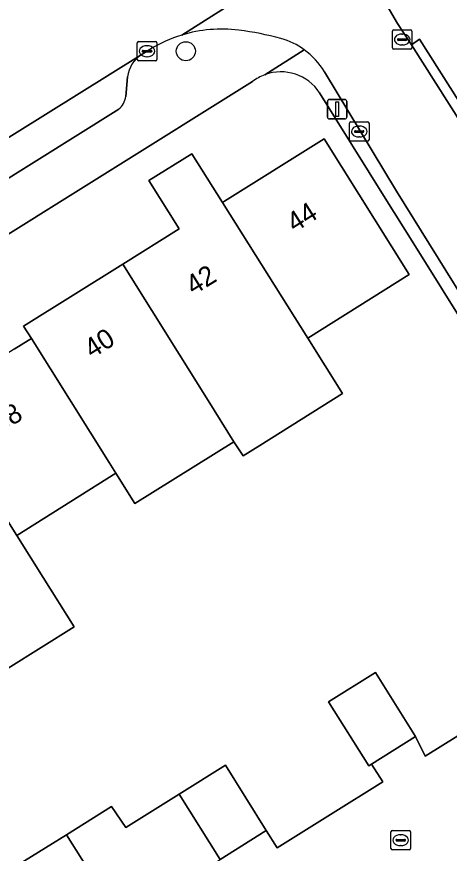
# Model space of a CAD drawing. Extents: x 157767 to 159172, y 387839 to 389425.
# Drawn here: x 158679.5 to 158701.65, y 388316.32 to 388359.2 of the extents above; entities that cross this region are included whole.
import ezdxf

# ---------------------------------------------------------------- set-up
doc = ezdxf.new("R2010")
doc.units = 0
for name, color, linetype in [('IMGEO_Boom', 7, 'Continuous'), ('IMGEO_Erf', 7, 'Continuous'), ('IMGEO_Kolk', 7, 'Continuous'), ('IMGEO_Lichtmast', 7, 'Continuous'), ('IMGEO_Muur', 7, 'Continuous'), ('IMGEO_Pand', 7, 'Continuous'), ('IMGEO_Pand_nummerreeks', 7, 'Continuous'), ('IMGEO_Parkeervlak_open', 7, 'Continuous'), ('IMGEO_Rijbaan_lokaal_open', 7, 'Continuous'), ('IMGEO_Voetpad_open', 7, 'Continuous')]:
    doc.layers.add(name, color=color, linetype=linetype)

msp = doc.modelspace()

# ---------------------------------------------------------------- linework, layer by layer
at = {"layer": 'IMGEO_Boom'}
msp.add_circle((158688.161, 388357.432), 0.489, dxfattribs=at)
at = {"layer": 'IMGEO_Erf'}
for points in [[(158691.576, 388355.876), (158662.12, 388337.462)], [(158697.867, 388325.585), (158699.924, 388322.301), (158700.427, 388321.307), (158705.446, 388324.425), (158704.08, 388326.64), (158702.237, 388329.63), (158707.732, 388333.019), (158707.851, 388332.826), (158708.677, 388333.375), (158699.757, 388347.691), (158698.377, 388349.906), (158695.013, 388355.305)], [(158679.372, 388342.156), (158680.078, 388342.6), (158680.248, 388342.707), (158679.855, 388343.333), (158684.935, 388346.524), (158687.817, 388348.335), (158686.27, 388350.798), (158688.468, 388352.179), (158690.04, 388349.675), (158690.143, 388349.74), (158695.239, 388352.942), (158699.603, 388345.996), (158694.403, 388342.728), (158696.179, 388339.889), (158691.946, 388337.229), (158691.09, 388336.691), (158690.625, 388337.418), (158685.556, 388334.251), (158684.584, 388335.8), (158679.503, 388332.608), (158680.856, 388330.453), (158682.438, 388327.934), (158677.357, 388324.744)], [(158677.361, 388312.788), (158679.887, 388314.37), (158679.188, 388315.485), (158682.047, 388317.275), (158684.36, 388318.724), (158685.095, 388317.639), (158687.827, 388319.35), (158690.197, 388320.834), (158692.28, 388317.487), (158692.837, 388316.598), (158695.567, 388318.307), (158698.242, 388319.983), (158697.673, 388320.891), (158697.531, 388320.802), (158695.473, 388324.087), (158697.867, 388325.585)]]:
    msp.add_lwpolyline(points, dxfattribs=at)
for centre, radius, start, end in [((158693.031, 388354.007), 2.369, 33.2191, 110.438), ((158693.059, 388353.96), 2.423, 110.6622, 127.7409)]:
    msp.add_arc(centre, radius, start, end, dxfattribs=at)
at = {"layer": 'IMGEO_Kolk'}
for p, q in [((158698.74, 388357.606), (158698.74, 388358.458)), ((158698.815, 388358.532), (158699.667, 388358.532)), ((158699.741, 388358.458), (158699.741, 388357.606)), ((158698.999, 388358.026), (158698.999, 388358.038)), ((158699.042, 388358.075), (158699.44, 388358.075)), ((158699.228, 388358.312), (158699.253, 388358.312)), ((158699.483, 388358.038), (158699.483, 388358.026)), ((158685.672, 388357.006), (158685.672, 388357.858)), ((158685.747, 388357.932), (158686.599, 388357.932)), ((158686.16, 388357.712), (158686.185, 388357.712)), ((158686.673, 388357.858), (158686.673, 388357.006)), ((158699.437, 388357.989), (158699.039, 388357.989)), ((158699.251, 388357.752), (158699.226, 388357.752)), ((158685.931, 388357.426), (158685.931, 388357.438)), ((158686.369, 388357.389), (158685.971, 388357.389)), ((158685.974, 388357.475), (158686.372, 388357.475)), ((158686.415, 388357.438), (158686.415, 388357.426)), ((158699.667, 388357.532), (158698.815, 388357.532)), ((158686.599, 388356.932), (158685.747, 388356.932)), ((158686.183, 388357.152), (158686.158, 388357.152)), ((158696.541, 388352.89), (158696.541, 388353.742)), ((158696.616, 388353.816), (158697.468, 388353.816)), ((158697.542, 388353.742), (158697.542, 388352.89)), ((158696.8, 388353.31), (158696.8, 388353.322)), ((158696.843, 388353.359), (158697.241, 388353.359)), ((158697.029, 388353.596), (158697.054, 388353.596)), ((158697.284, 388353.322), (158697.284, 388353.31)), ((158697.238, 388353.273), (158696.84, 388353.273)), ((158697.052, 388353.036), (158697.027, 388353.036)), ((158697.468, 388352.816), (158696.616, 388352.816)), ((158698.665, 388316.568), (158698.665, 388317.42)), ((158698.74, 388317.494), (158699.592, 388317.494)), ((158699.666, 388317.42), (158699.666, 388316.568)), ((158698.924, 388316.988), (158698.924, 388317)), ((158699.362, 388316.951), (158698.964, 388316.951)), ((158698.967, 388317.037), (158699.365, 388317.037)), ((158699.153, 388317.274), (158699.178, 388317.274)), ((158699.408, 388317), (158699.408, 388316.988)), ((158699.592, 388316.494), (158698.74, 388316.494)), ((158699.176, 388316.714), (158699.151, 388316.714))]:
    msp.add_line(p, q, dxfattribs=at)
for points in [[(158698.74, 388357.606), (158698.74, 388358.458)], [(158698.815, 388358.532), (158699.667, 388358.532)], [(158699.741, 388358.458), (158699.741, 388357.606)], [(158685.672, 388357.006), (158685.672, 388357.858)], [(158685.747, 388357.932), (158686.599, 388357.932)], [(158686.673, 388357.858), (158686.673, 388357.006)], [(158699.667, 388357.532), (158698.815, 388357.532)], [(158686.599, 388356.932), (158685.747, 388356.932)], [(158696.541, 388352.89), (158696.541, 388353.742)], [(158696.616, 388353.816), (158697.468, 388353.816)], [(158697.542, 388353.742), (158697.542, 388352.89)], [(158697.468, 388352.816), (158696.616, 388352.816)], [(158698.665, 388316.568), (158698.665, 388317.42)], [(158698.74, 388317.494), (158699.592, 388317.494)], [(158699.666, 388317.42), (158699.666, 388316.568)], [(158699.592, 388316.494), (158698.74, 388316.494)]]:
    msp.add_lwpolyline(points, dxfattribs=at)
for centre, radius, start, end in [((158698.817, 388358.456), 0.0765, 91.552, 178.448), ((158698.817, 388358.456), 0.0765, 91.552, 178.448), ((158699.665, 388358.456), 0.0765, 1.552, 88.448), ((158699.665, 388358.456), 0.0765, 1.552, 88.448), ((158699.039, 388358.035), 0.0403, 85.8775, 175.7526), ((158699.036, 388358.025), 0.0366, 178.938, 274.7102), ((158699.44, 388358.032), 0.043, 264.8664, 352.4533), ((158699.444, 388358.037), 0.0386, 1.7309, 96.639), ((158685.749, 388357.856), 0.0765, 91.552, 178.448), ((158685.749, 388357.856), 0.0765, 91.552, 178.448), ((158686.597, 388357.856), 0.0765, 1.552, 88.448), ((158686.597, 388357.856), 0.0765, 1.552, 88.448), ((158698.817, 388357.608), 0.0765, 181.552, 268.448), ((158698.817, 388357.608), 0.0765, 181.552, 268.448), ((158699.665, 388357.608), 0.0765, 271.552, 358.448), ((158699.665, 388357.608), 0.0765, 271.552, 358.448), ((158685.971, 388357.435), 0.0403, 85.8775, 175.7526), ((158685.968, 388357.425), 0.0366, 178.938, 274.7102), ((158686.372, 388357.432), 0.043, 264.8664, 352.4533), ((158686.376, 388357.437), 0.0386, 1.7309, 96.639), ((158685.749, 388357.008), 0.0765, 181.552, 268.448), ((158685.749, 388357.008), 0.0765, 181.552, 268.448), ((158686.597, 388357.008), 0.0765, 271.552, 358.448), ((158686.597, 388357.008), 0.0765, 271.552, 358.448), ((158696.618, 388353.74), 0.0765, 91.552, 178.448), ((158696.618, 388353.74), 0.0765, 91.552, 178.448), ((158697.466, 388353.74), 0.0765, 1.552, 88.448), ((158697.466, 388353.74), 0.0765, 1.552, 88.448), ((158696.84, 388353.319), 0.0403, 85.8775, 175.7526), ((158696.837, 388353.309), 0.0366, 178.938, 274.7102), ((158697.241, 388353.316), 0.043, 264.8664, 352.4533), ((158697.245, 388353.321), 0.0386, 1.7309, 96.639), ((158696.618, 388352.892), 0.0765, 181.552, 268.448), ((158696.618, 388352.892), 0.0765, 181.552, 268.448), ((158697.466, 388352.892), 0.0765, 271.552, 358.448), ((158697.466, 388352.892), 0.0765, 271.552, 358.448), ((158698.742, 388317.418), 0.0765, 91.552, 178.448), ((158698.742, 388317.418), 0.0765, 91.552, 178.448), ((158699.59, 388317.418), 0.0765, 1.552, 88.448), ((158699.59, 388317.418), 0.0765, 1.552, 88.448), ((158698.964, 388316.997), 0.0403, 85.8775, 175.7526), ((158698.961, 388316.987), 0.0366, 178.938, 274.7102), ((158699.365, 388316.994), 0.043, 264.8664, 352.4533), ((158699.369, 388316.999), 0.0386, 1.7309, 96.639), ((158698.742, 388316.57), 0.0765, 181.552, 268.448), ((158698.742, 388316.57), 0.0765, 181.552, 268.448), ((158699.59, 388316.57), 0.0765, 271.552, 358.448), ((158699.59, 388316.57), 0.0765, 271.552, 358.448)]:
    msp.add_arc(centre, radius, start, end, dxfattribs=at)
for centre, major_axis, ratio, start_param, end_param in [((158699.227, 388358.032), (-0.387, 0.002), 0.722429, 4.712389, 7.853982), ((158699.252, 388358.032), (-0.39, 0.002), 0.717154, 1.570796, 4.712389), ((158686.159, 388357.432), (-0.387, 0.002), 0.722429, 4.712389, 7.853982), ((158686.184, 388357.432), (-0.39, 0.002), 0.717154, 1.570796, 4.712389), ((158697.028, 388353.316), (-0.387, 0.002), 0.722429, 4.712389, 7.853982), ((158697.053, 388353.316), (-0.39, 0.002), 0.717154, 1.570796, 4.712389), ((158699.152, 388316.994), (-0.387, 0.002), 0.722429, 4.712389, 7.853982), ((158699.177, 388316.994), (-0.39, 0.002), 0.717154, 1.570796, 4.712389)]:
    msp.add_ellipse(centre, major_axis=major_axis, ratio=ratio, start_param=start_param, end_param=end_param, dxfattribs=at)
at = {"layer": 'IMGEO_Lichtmast'}
for p, q in [((158695.415, 388354.061), (158695.415, 388354.861)), ((158695.415, 388354.861), (158695.415, 388354.061)), ((158695.515, 388354.961), (158696.305, 388354.961)), ((158696.305, 388354.961), (158695.515, 388354.961)), ((158696.405, 388354.861), (158696.405, 388354.061)), ((158696.405, 388354.061), (158696.405, 388354.861)), ((158696.305, 388353.961), (158695.515, 388353.961)), ((158695.515, 388353.961), (158696.305, 388353.961))]:
    msp.add_line(p, q, dxfattribs=at)
msp.add_lwpolyline([(158695.835, 388354.836), (158695.985, 388354.836), (158695.985, 388354.086), (158695.835, 388354.086), (158695.835, 388354.836)], dxfattribs=at)
for centre, start, end in [((158695.515, 388354.861), 90, 180), ((158695.515, 388354.861), 90, 180), ((158696.305, 388354.861), 0, 90), ((158696.305, 388354.861), 360, 90), ((158695.515, 388354.061), 180, 270), ((158695.515, 388354.061), 180, 270), ((158696.305, 388354.061), 270, 0), ((158696.305, 388354.061), 270, 0)]:
    msp.add_arc(centre, 0.1, start, end, dxfattribs=at)
at = {"layer": 'IMGEO_Muur'}
msp.add_lwpolyline([(158707.851, 388332.826), (158708.677, 388333.375), (158699.757, 388347.691)], dxfattribs=at)
at = {"layer": 'IMGEO_Pand'}
for points in [[(158695.239, 388352.942), (158690.143, 388349.74), (158690.04, 388349.675), (158694.403, 388342.728), (158699.603, 388345.996)], [(158690.04, 388349.675), (158688.468, 388352.179), (158686.27, 388350.798), (158687.817, 388348.335), (158684.935, 388346.524), (158689.307, 388339.527), (158690.625, 388337.418), (158691.09, 388336.691), (158691.946, 388337.229), (158696.179, 388339.889), (158694.403, 388342.728)], [(158684.935, 388346.524), (158679.855, 388343.333), (158680.248, 388342.707), (158684.242, 388336.345), (158684.584, 388335.8), (158685.556, 388334.251), (158690.625, 388337.418), (158689.307, 388339.527)], [(158680.248, 388342.707), (158680.078, 388342.6), (158679.372, 388342.156), (158676.778, 388340.527), (158675.167, 388339.514), (158679.503, 388332.608), (158684.584, 388335.8), (158684.242, 388336.345)], [(158675.167, 388339.514), (158674.445, 388340.664), (158670.97, 388338.481), (158671.678, 388337.354), (158670.073, 388336.345), (158674.423, 388329.416), (158674.473, 388329.336), (158675.775, 388327.263), (158677.357, 388324.744), (158682.438, 388327.934), (158680.856, 388330.453), (158679.503, 388332.608)], [(158697.867, 388325.585), (158695.473, 388324.087), (158697.531, 388320.802), (158697.673, 388320.891), (158699.924, 388322.301)], [(158687.827, 388319.35), (158689.924, 388316.011), (158692.28, 388317.487), (158690.197, 388320.834)], [(158682.047, 388317.275), (158685.392, 388311.947), (158687.824, 388313.47), (158687.272, 388314.351), (158689.924, 388316.011), (158687.827, 388319.35), (158685.095, 388317.639), (158684.36, 388318.724)], [(158682.047, 388317.275), (158679.188, 388315.485), (158679.887, 388314.37), (158677.361, 388312.788), (158679.459, 388309.438), (158681.966, 388311.008), (158682.509, 388310.141), (158685.392, 388311.947)]]:
    msp.add_lwpolyline(points, close=True, dxfattribs=at)
at = {"layer": 'IMGEO_Parkeervlak_open'}
for points in [[(158685.867, 388357.245), (158660.045, 388341.136)], [(158685.086, 388355.117), (158685.176, 388356.128)], [(158663.296, 388341.058), (158684.721, 388354.457)]]:
    msp.add_lwpolyline(points, dxfattribs=at)
for centre, radius, start, end in [((158686.743, 388355.931), 1.579, 123.682, 172.8344), ((158684.066, 388355.25), 1.028, 309.5453, 352.5668)]:
    msp.add_arc(centre, radius, start, end, dxfattribs=at)
at = {"layer": 'IMGEO_Rijbaan_lokaal_open'}
for points in [[(158689.306, 388367.788), (158687.415, 388366.609), (158682.67, 388363.64), (158672.713, 388357.418), (158668.22, 388354.61), (158657.467, 388347.889), (158652.945, 388345.063), (158644.783, 388339.961), (158648.536, 388333.956), (158658.36, 388340.085), (158660.045, 388341.136), (158685.867, 388357.245), (158686.32, 388357.528)], [(158687.955, 388358.262), (158699.092, 388365.331)], [(158699.092, 388365.331), (158687.955, 388358.262)], [(158695.263, 388356.383), (158698.945, 388350.263), (158704.873, 388340.728), (158708.813, 388343.18), (158703.783, 388351.351), (158702.9, 388352.747), (158699.712, 388357.758), (158699.005, 388358.846), (158698.189, 388360.267)], [(158703.226, 388316.032), (158708.509, 388319.375), (158707.834, 388320.454), (158705.923, 388323.652), (158705.446, 388324.425), (158700.427, 388321.307), (158699.924, 388322.301), (158697.673, 388320.891), (158698.242, 388319.983), (158695.567, 388318.307), (158692.837, 388316.598), (158692.28, 388317.487), (158689.924, 388316.011)]]:
    msp.add_lwpolyline(points, dxfattribs=at)
for centre, radius, start, end in [((158689.99, 388351.543), 7.02, 82.7864, 106.8547), ((158688.848, 388342.424), 16.211, 75.0336, 82.826), ((158690.007, 388351.502), 7.065, 106.8894, 121.464), ((158692.02, 388354.479), 3.746, 53.9347, 74.2901), ((158691.986, 388354.398), 3.831, 31.2037, 54.2405)]:
    msp.add_arc(centre, radius, start, end, dxfattribs=at)
at = {"layer": 'IMGEO_Voetpad_open'}
for points in [[(158698.189, 388360.267), (158699.005, 388358.846), (158699.712, 388357.758), (158700.122, 388358.042), (158703.27, 388353.091), (158705.56, 388354.514), (158705.669, 388354.34), (158713.27, 388359.011), (158714.028, 388359.483), (158716.138, 388360.799), (158719.106, 388362.653), (158723.837, 388365.609), (158723.735, 388365.771), (158730.753, 388370.191)], [(158686.32, 388357.528), (158685.867, 388357.245)], [(158692.204, 388356.227), (158694.225, 388357.507)], [(158694.225, 388357.507), (158692.204, 388356.227)], [(158706.34, 388338.368), (158704.873, 388340.728), (158698.945, 388350.263), (158695.263, 388356.383)], [(158685.176, 388356.128), (158685.086, 388355.117)], [(158583.204, 388288.164), (158611.396, 388305.752), (158614.878, 388307.93), (158660.802, 388336.638), (158662.12, 388337.462), (158691.576, 388355.876)], [(158695.013, 388355.305), (158698.377, 388349.906), (158699.757, 388347.691), (158708.677, 388333.375), (158707.851, 388332.826), (158709.575, 388330.031), (158711.419, 388327.042), (158713.347, 388323.904), (158715.228, 388320.899), (158716.055, 388321.427), (158722.916, 388310.385), (158727.632, 388302.796), (158710.822, 388280.608), (158711.707, 388279.239), (158716.063, 388284.997), (158726.72, 388299.082), (158728.941, 388302.017), (158726.11, 388306.571), (158724.452, 388309.238), (158706.34, 388338.368)], [(158684.721, 388354.457), (158663.296, 388341.058)]]:
    msp.add_lwpolyline(points, dxfattribs=at)
msp.add_lwpolyline([(158700.122, 388358.042), (158699.712, 388357.758), (158702.9, 388352.747), (158703.27, 388353.091)], close=True, dxfattribs=at)
for centre, radius, start, end in [((158689.99, 388351.543), 7.02, 82.7864, 106.8547), ((158688.848, 388342.424), 16.211, 75.0336, 82.826), ((158690.007, 388351.502), 7.065, 106.8894, 121.464), ((158692.02, 388354.479), 3.746, 53.9347, 74.2901), ((158686.743, 388355.931), 1.579, 123.682, 172.8344), ((158691.986, 388354.398), 3.831, 31.2037, 54.2405), ((158693.031, 388354.007), 2.369, 33.2191, 110.438), ((158693.059, 388353.96), 2.423, 110.6622, 127.7409), ((158684.066, 388355.25), 1.028, 309.5453, 352.5668)]:
    msp.add_arc(centre, radius, start, end, dxfattribs=at)

# ---------------------------------------------------------------- texts
at = {"layer": 'IMGEO_Pand_nummerreeks'}
for s, rotation, p in [('44', 32.1429, (158693.736, 388348.123)), ('42', 31.696, (158688.557, 388344.907)), ('40', 32.1372, (158683.358, 388341.659)), ('38', 32.0112, (158678.628, 388337.825))]:
    msp.add_text(s, height=1, rotation=rotation, dxfattribs=at).set_placement(p)

doc.saveas('drawing.dxf')
